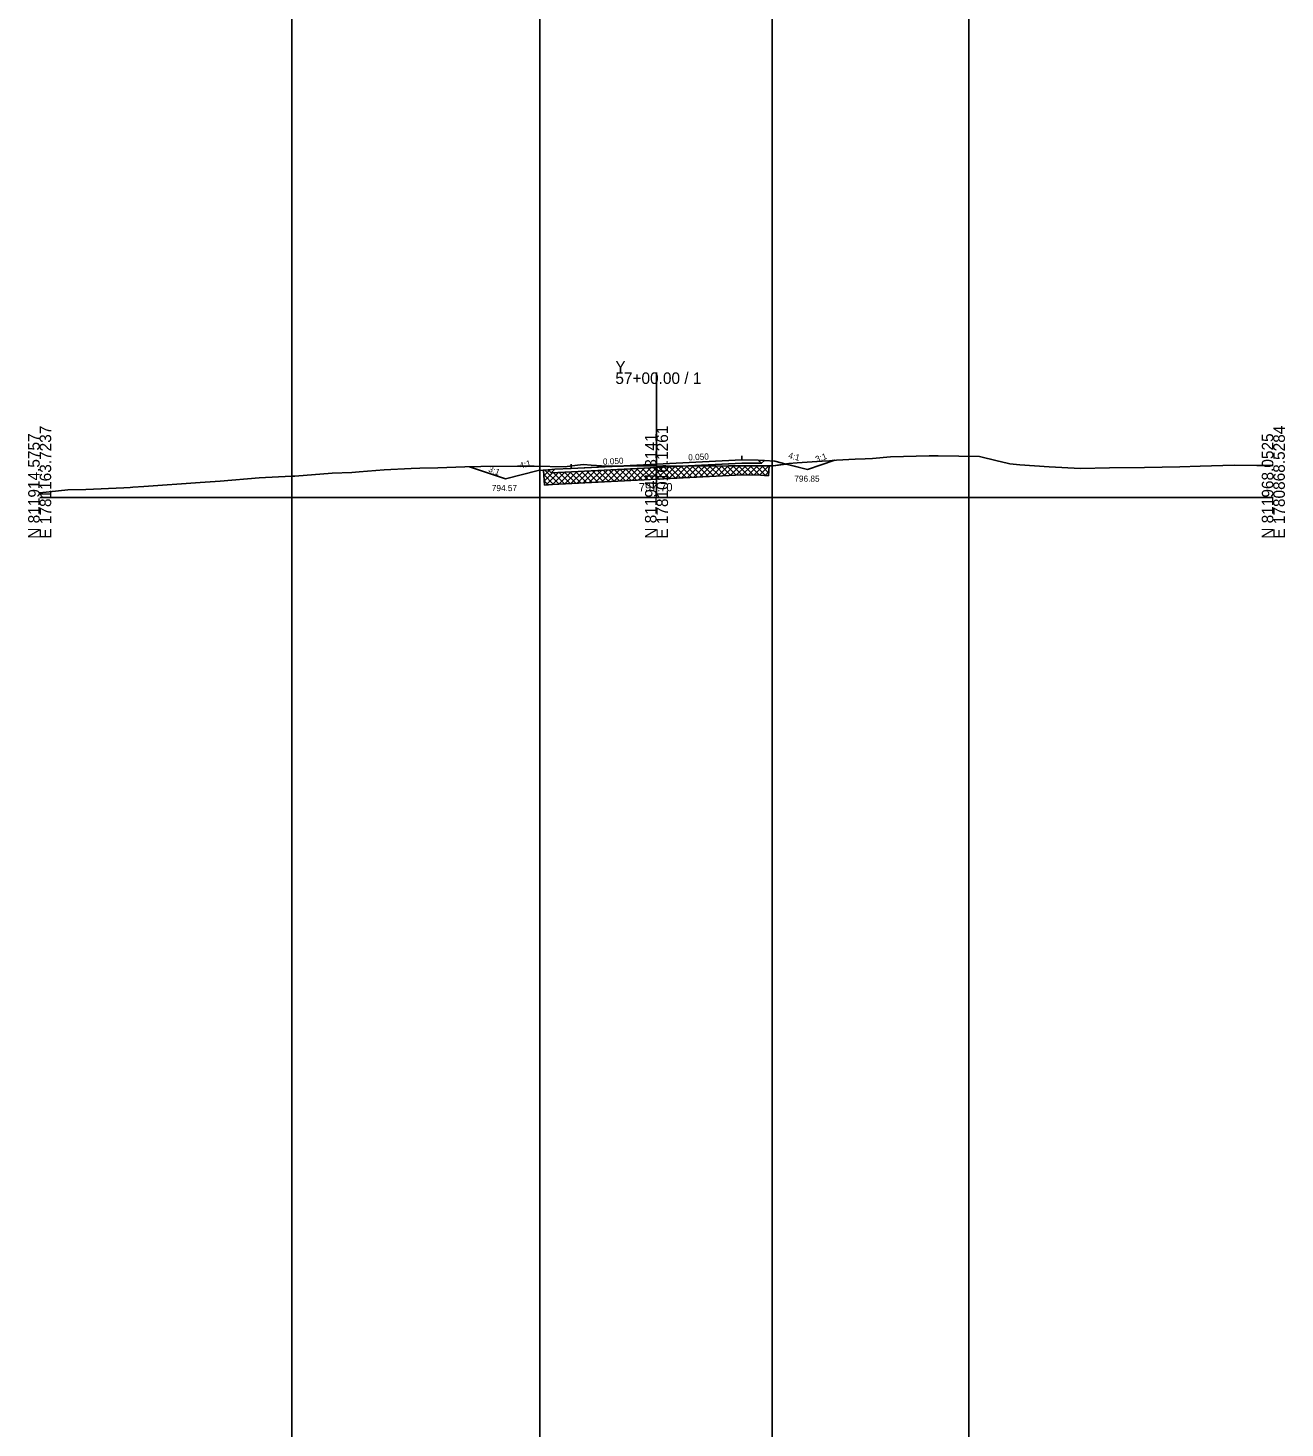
# Model space of a CAD drawing. Extents: x -12583 to 5303, y -44 to 25667.
# Drawn here: x 3997.2 to 4302.8, y 7273.8 to 7614.2 of the extents above; entities that cross this region are included whole.
import ezdxf

# ---------------------------------------------------------------- set-up
doc = ezdxf.new("R2010")
doc.units = 0
for name, color, linetype in [('Exist Cross Section Cell', 7, 'Continuous'), ('Exist XS Center Line Elevation Label', 7, 'Continuous'), ('Exist XS Ground Line', 7, 'Continuous'), ('Prop XS Ditch Slope Text', 7, 'Continuous'), ('Prop XS Ditch Standard Text', 7, 'Continuous'), ('Prop XS Dump Level', 7, 'Continuous'), ('Prop XS Earthwork Shape', 7, 'Continuous'), ('Prop XS Earthwork Undercut', 7, 'Continuous'), ('Prop XS EOT Tick Mark', 7, 'Continuous'), ('Prop XS Exc Vertical Line 1', 7, 'Continuous'), ('Prop XS Exc Vertical Line 2', 7, 'Continuous'), ('Prop XS Finish Grade', 7, 'Continuous'), ('Prop XS Finish Grade Earthwork', 7, 'Continuous'), ('Prop XS Finish Grade Paved Shoulder', 7, 'Continuous'), ('Prop XS Finish Grade Pavement', 7, 'Continuous'), ('Prop XS Pvmt Edge Slope', 7, 'Continuous'), ('Prop XS SE Text', 7, 'Continuous'), ('Prop XS Side Slope Text', 7, 'Continuous'), ('Prop XS Subgrade Earthwork', 7, 'Continuous'), ('Prop XS Undercut Exc Hatch', 7, 'Continuous'), ('Scratch_Level_1', 7, 'Continuous'), ('Scratch_Level_2', 7, 'Continuous'), ('Scratch_Level_3', 7, 'Continuous'), ('Scratch_Level_4', 7, 'Continuous'), ('Scratch_Level_6', 7, 'Continuous')]:
    doc.layers.add(name, color=color, linetype=linetype)

msp = doc.modelspace()

# ---------------------------------------------------------------- linework, layer by layer
at = {"layer": 'Exist Cross Section Cell'}
for p, q in [((4150, 7500), (4150, 7530.43)), ((4000, 7500), (4150, 7500)), ((4150, 7500), (4300, 7500))]:
    msp.add_line(p, q, dxfattribs=at)
at = {"layer": 'Exist XS Ground Line'}
for p, q in [((4178.35, 7507.74), (4182.22, 7508.25)), ((4182.22, 7508.25), (4184.19, 7508.45)), ((4184.19, 7508.45), (4190.31, 7508.82)), ((4190.31, 7508.82), (4192.09, 7508.96)), ((4192.09, 7508.96), (4193.8, 7509.1)), ((4193.8, 7509.1), (4198.28, 7509.31)), ((4198.28, 7509.31), (4200.78, 7509.41)), ((4200.78, 7509.41), (4202.49, 7509.53)), ((4202.49, 7509.53), (4206.9, 7509.89)), ((4206.9, 7509.89), (4216.29, 7510.12)), ((4216.29, 7510.12), (4217.47, 7510.14)), ((4217.47, 7510.14), (4218.49, 7510.14)), ((4218.49, 7510.14), (4228.52, 7510.02)), ((4228.52, 7510.02), (4232.81, 7508.95)), ((4232.81, 7508.95), (4235.28, 7508.35)), ((4235.28, 7508.35), (4235.96, 7508.22)), ((4235.96, 7508.22), (4238.35, 7508)), ((4043.92, 7503.98), (4053.39, 7504.82)), ((4053.39, 7504.82), (4061.24, 7505.17)), ((4061.24, 7505.17), (4062.01, 7505.23)), ((4062.01, 7505.23), (4071.14, 7505.95)), ((4071.14, 7505.95), (4075.93, 7506.14)), ((4075.93, 7506.14), (4077.71, 7506.28)), ((4077.71, 7506.28), (4083.79, 7506.73)), ((4083.79, 7506.73), (4090.36, 7507.04)), ((4090.36, 7507.04), (4092.43, 7507.15)), ((4092.43, 7507.15), (4096.8, 7507.24)), ((4096.8, 7507.24), (4103.35, 7507.45)), ((4103.35, 7507.45), (4107.3, 7507.55)), ((4107.3, 7507.55), (4116.22, 7507.64)), ((4116.22, 7507.64), (4118.99, 7507.62)), ((4118.99, 7507.62), (4120.22, 7507.66)), ((4120.22, 7507.66), (4127.93, 7507.5)), ((4127.93, 7507.5), (4128.26, 7507.55)), ((4128.26, 7507.55), (4130.76, 7507.86)), ((4130.76, 7507.86), (4132.24, 7508.05)), ((4132.24, 7508.05), (4134.12, 7507.92)), ((4134.12, 7507.92), (4137.89, 7507.68)), ((4137.89, 7507.68), (4141.99, 7507.67)), ((4141.99, 7507.67), (4146.01, 7507.75)), ((4146.01, 7507.75), (4150, 7507.7)), ((4150, 7507.7), (4154.92, 7507.64)), ((4154.92, 7507.64), (4155.5, 7507.64)), ((4155.5, 7507.64), (4167.53, 7507.7)), ((4167.53, 7507.7), (4170.92, 7507.74)), ((4170.92, 7507.74), (4174.85, 7507.74)), ((4174.85, 7507.74), (4178.35, 7507.74)), ((4238.35, 7508), (4245.45, 7507.5)), ((4245.45, 7507.5), (4253.07, 7507.06)), ((4253.07, 7507.06), (4260.2, 7507.23)), ((4260.2, 7507.23), (4268.7, 7507.35)), ((4268.7, 7507.35), (4277.3, 7507.49)), ((4277.3, 7507.49), (4282.24, 7507.64)), ((4282.24, 7507.64), (4290.48, 7507.87)), ((4290.48, 7507.87), (4295.98, 7507.82)), ((4295.98, 7507.82), (4300, 7507.8)), ((4000, 7501.12), (4006.88, 7501.89)), ((4006.88, 7501.89), (4011.26, 7501.95)), ((4011.26, 7501.95), (4020.5, 7502.4)), ((4020.5, 7502.4), (4022.01, 7502.47)), ((4022.01, 7502.47), (4022.66, 7502.52)), ((4022.66, 7502.52), (4025.35, 7502.69)), ((4025.35, 7502.69), (4039.03, 7503.66)), ((4039.03, 7503.66), (4043.92, 7503.98))]:
    msp.add_line(p, q, dxfattribs=at)
at = {"layer": 'Prop XS Dump Level'}
for p, q in [((4129.25, 7507.09), (4150, 7508.13)), ((4150, 7508.13), (4170.75, 7509.17))]:
    msp.add_line(p, q, dxfattribs=at)
at = {"layer": 'Prop XS Earthwork Shape'}
for points in [[(4156.09, 7507.64), (4170.77, 7508.38), (4175.55, 7508.33), (4176.24, 7509.02), (4178.75, 7508.85), (4181.52, 7508.16), (4178.35, 7507.74), (4174.85, 7507.74), (4170.92, 7507.74), (4167.53, 7507.7)], [(4181.52, 7508.16), (4182.22, 7508.25), (4184.19, 7508.45), (4190.31, 7508.82), (4192.09, 7508.96), (4193.39, 7509.06), (4186.75, 7506.85)], [(4116.22, 7507.64), (4118.99, 7507.62), (4120.22, 7507.66), (4127.93, 7507.5), (4128.26, 7507.55), (4130.76, 7507.86), (4132.24, 7508.05), (4134.12, 7507.92), (4137.89, 7507.68), (4141.99, 7507.67), (4146.01, 7507.75), (4150, 7507.7), (4154.92, 7507.64), (4155.5, 7507.64), (4156.09, 7507.64), (4150.04, 7507.34), (4129.29, 7506.3), (4124.42, 7506.06), (4123.7, 7506.77), (4121.25, 7506.57), (4113.25, 7504.57), (4104.52, 7507.48), (4107.3, 7507.55)]]:
    msp.add_lwpolyline(points, close=True, dxfattribs=at)
at = {"layer": 'Prop XS Earthwork Undercut'}
for p, q in [((4122.5, 7506.67), (4122.79, 7503.04)), ((4170.81, 7505.5), (4150.15, 7504.47)), ((4170.81, 7505.5), (4175.3, 7505.46)), ((4175.3, 7505.46), (4177.21, 7505.32)), ((4177.38, 7507.74), (4177.21, 7505.32)), ((4124.74, 7503.2), (4122.79, 7503.04)), ((4129.4, 7503.43), (4124.74, 7503.2)), ((4150.15, 7504.47), (4129.4, 7503.43))]:
    msp.add_line(p, q, dxfattribs=at)
at = {"layer": 'Prop XS EOT Tick Mark'}
for p, q in [((4170.75, 7509.17), (4170.75, 7510.17)), ((4129.25, 7507.09), (4129.25, 7508.09))]:
    msp.add_line(p, q, dxfattribs=at)
at = {"layer": 'Prop XS Exc Vertical Line 1'}
msp.add_line((4121.63, 6478.95), (4121.63, 9656.26), dxfattribs=at)
at = {"layer": 'Prop XS Exc Vertical Line 2'}
msp.add_line((4178.09, 6478.95), (4178.09, 9642.11), dxfattribs=at)
at = {"layer": 'Prop XS Finish Grade'}
for p, q in [((4174.75, 7509.13), (4176.24, 7509.02)), ((4125.25, 7506.89), (4123.7, 7506.77))]:
    msp.add_line(p, q, dxfattribs=at)
at = {"layer": 'Prop XS Finish Grade Earthwork'}
for p, q in [((4176.24, 7509.02), (4178.75, 7508.85)), ((4178.75, 7508.85), (4186.75, 7506.85)), ((4186.75, 7506.85), (4193.39, 7509.06)), ((4113.25, 7504.57), (4104.52, 7507.48)), ((4121.25, 7506.57), (4113.25, 7504.57)), ((4121.25, 7506.57), (4123.7, 7506.77))]:
    msp.add_line(p, q, dxfattribs=at)
at = {"layer": 'Prop XS Finish Grade Paved Shoulder'}
for p, q in [((4170.75, 7509.17), (4174.75, 7509.13)), ((4129.25, 7507.09), (4125.25, 7506.89))]:
    msp.add_line(p, q, dxfattribs=at)
at = {"layer": 'Prop XS Finish Grade Pavement'}
for p, q in [((4129.25, 7507.09), (4150, 7508.13)), ((4150, 7508.13), (4170.75, 7509.17))]:
    msp.add_line(p, q, dxfattribs=at)
at = {"layer": 'Prop XS Pvmt Edge Slope'}
for p, q in [((4174.75, 7509.13), (4175.55, 7508.33)), ((4125.25, 7506.89), (4124.42, 7506.06))]:
    msp.add_line(p, q, dxfattribs=at)
at = {"layer": 'Prop XS Subgrade Earthwork'}
for p, q in [((4150.04, 7507.34), (4170.77, 7508.38)), ((4170.77, 7508.38), (4175.55, 7508.33)), ((4175.55, 7508.33), (4176.24, 7509.02)), ((4124.42, 7506.06), (4123.7, 7506.77)), ((4129.29, 7506.3), (4124.42, 7506.06)), ((4129.29, 7506.3), (4150.04, 7507.34))]:
    msp.add_line(p, q, dxfattribs=at)
at = {"layer": 'Prop XS Undercut Exc Hatch'}
for p, q in [((4124.96, 7503.21), (4122.59, 7505.58)), ((4122.61, 7505.33), (4123.88, 7506.59)), ((4122.72, 7504.02), (4124.77, 7506.08)), ((4126.31, 7503.28), (4122.88, 7506.7)), ((4123.19, 7503.07), (4126.26, 7506.15)), ((4124.72, 7503.2), (4127.75, 7506.23)), ((4127.65, 7503.34), (4124.91, 7506.08)), ((4126.21, 7503.27), (4129.24, 7506.3)), ((4129, 7503.41), (4126.26, 7506.15)), ((4130.35, 7503.48), (4127.61, 7506.22)), ((4127.7, 7503.35), (4130.73, 7506.37)), ((4131.69, 7503.54), (4128.95, 7506.29)), ((4129.19, 7503.42), (4132.22, 7506.45)), ((4133.04, 7503.61), (4130.3, 7506.35)), ((4130.68, 7503.49), (4133.71, 7506.52)), ((4134.39, 7503.68), (4131.65, 7506.42)), ((4132.17, 7503.57), (4135.2, 7506.6)), ((4135.73, 7503.75), (4132.99, 7506.49)), ((4133.65, 7503.64), (4136.68, 7506.67)), ((4137.08, 7503.81), (4134.34, 7506.55)), ((4135.14, 7503.72), (4138.17, 7506.75)), ((4138.43, 7503.88), (4135.69, 7506.62)), ((4136.63, 7503.79), (4139.66, 7506.82)), ((4139.77, 7503.95), (4137.03, 7506.69)), ((4138.12, 7503.87), (4141.15, 7506.9)), ((4141.12, 7504.02), (4138.38, 7506.76)), ((4139.61, 7503.94), (4142.64, 7506.97)), ((4142.47, 7504.08), (4139.73, 7506.82)), ((4143.81, 7504.15), (4141.07, 7506.89)), ((4141.1, 7504.01), (4144.13, 7507.04)), ((4145.16, 7504.22), (4142.42, 7506.96)), ((4142.59, 7504.09), (4145.62, 7507.12)), ((4146.51, 7504.29), (4143.77, 7507.03)), ((4144.08, 7504.16), (4147.1, 7507.19)), ((4147.86, 7504.35), (4145.11, 7507.09)), ((4145.56, 7504.24), (4148.59, 7507.27)), ((4149.2, 7504.42), (4146.46, 7507.16)), ((4147.05, 7504.31), (4150.08, 7507.34)), ((4150.55, 7504.49), (4147.81, 7507.23)), ((4148.54, 7504.39), (4151.57, 7507.42)), ((4151.9, 7504.55), (4149.16, 7507.3)), ((4150.03, 7504.46), (4153.06, 7507.49)), ((4153.24, 7504.62), (4150.5, 7507.36)), ((4151.52, 7504.54), (4154.55, 7507.57)), ((4154.59, 7504.69), (4151.85, 7507.43)), ((4153.01, 7504.61), (4156.04, 7507.64)), ((4155.94, 7504.76), (4153.2, 7507.5)), ((4154.5, 7504.68), (4157.46, 7507.65)), ((4157.28, 7504.82), (4154.54, 7507.56)), ((4158.63, 7504.89), (4155.89, 7507.63)), ((4155.98, 7504.76), (4158.88, 7507.66)), ((4159.98, 7504.96), (4157.29, 7507.65)), ((4157.47, 7504.83), (4160.3, 7507.66)), ((4161.32, 7505.03), (4158.69, 7507.66)), ((4158.96, 7504.91), (4161.73, 7507.67)), ((4162.67, 7505.09), (4160.1, 7507.66)), ((4160.45, 7504.98), (4163.15, 7507.68)), ((4164.02, 7505.16), (4161.51, 7507.67)), ((4161.94, 7505.06), (4164.57, 7507.69)), ((4165.36, 7505.23), (4162.92, 7507.68)), ((4163.43, 7505.13), (4165.99, 7507.69)), ((4166.71, 7505.3), (4164.32, 7507.69)), ((4164.92, 7505.21), (4167.41, 7507.7)), ((4168.06, 7505.36), (4165.73, 7507.69)), ((4166.4, 7505.28), (4168.84, 7507.72)), ((4169.41, 7505.43), (4167.14, 7507.7)), ((4167.89, 7505.35), (4170.27, 7507.73)), ((4170.75, 7505.5), (4168.54, 7507.71)), ((4169.38, 7505.43), (4171.69, 7507.74)), ((4172.18, 7505.49), (4169.94, 7507.73)), ((4170.87, 7505.5), (4173.11, 7507.74)), ((4173.61, 7505.47), (4171.34, 7507.74)), ((4172.27, 7505.49), (4174.52, 7507.74)), ((4175.03, 7505.46), (4172.75, 7507.74)), ((4173.67, 7505.47), (4175.94, 7507.74)), ((4176.54, 7505.37), (4174.17, 7507.74)), ((4175.07, 7505.46), (4177.35, 7507.74)), ((4177.26, 7506.06), (4175.58, 7507.74)), ((4176.4, 7505.38), (4177.27, 7506.25)), ((4177.35, 7507.38), (4176.99, 7507.74)), ((4123.64, 7503.11), (4122.71, 7504.04))]:
    msp.add_line(p, q, dxfattribs=at)
at = {"layer": 'Scratch_Level_1'}
msp.add_line((4061.32, 9572.59), (4061.32, 6980.12), dxfattribs=at)
at = {"layer": 'Scratch_Level_2'}
msp.add_line((4225.92, 9572.59), (4225.92, 6980.12), dxfattribs=at)
at = {"layer": 'Scratch_Level_3'}
msp.add_lwpolyline([(4150.04, 7507.34), (4156.09, 7507.64), (4155.5, 7507.64), (4154.92, 7507.64), (4150, 7507.7), (4146.01, 7507.75), (4141.99, 7507.67), (4140.84, 7507.67), (4129.25, 7507.09), (4125.25, 7506.89), (4123.7, 7506.77), (4124.42, 7506.06), (4129.29, 7506.3)], close=True, dxfattribs=at)
at = {"layer": 'Scratch_Level_4'}
for points in [[(4186.75, 7506.85), (4193.39, 7509.06), (4192.09, 7508.96), (4190.31, 7508.82), (4184.19, 7508.45), (4182.22, 7508.25), (4181.52, 7508.16)], [(4104.52, 7507.48), (4107.3, 7507.55), (4116.22, 7507.64), (4118.99, 7507.62), (4120.22, 7507.66), (4127.93, 7507.5), (4128.26, 7507.55), (4130.76, 7507.86), (4132.24, 7508.05), (4134.12, 7507.92), (4137.89, 7507.68), (4141.99, 7507.67), (4146.01, 7507.75), (4150, 7507.7), (4154.92, 7507.64), (4155.5, 7507.64), (4156.09, 7507.64), (4150.04, 7507.34), (4129.29, 7506.3), (4124.42, 7506.06), (4123.7, 7506.77), (4121.25, 7506.57), (4113.25, 7504.57)]]:
    msp.add_lwpolyline(points, close=True, dxfattribs=at)
at = {"layer": 'Scratch_Level_6'}
for points in [[(4156.09, 7507.64), (4167.53, 7507.7), (4170.92, 7507.74), (4174.85, 7507.74), (4177.38, 7507.74), (4177.21, 7505.32), (4175.3, 7505.46), (4170.81, 7505.5), (4150.15, 7504.47), (4129.4, 7503.43), (4124.74, 7503.2), (4122.79, 7503.04), (4122.5, 7506.67), (4123.7, 7506.77), (4124.42, 7506.06), (4129.29, 7506.3), (4150.04, 7507.34)], [(4129.29, 7506.3), (4150.04, 7507.34), (4156.09, 7507.64), (4167.53, 7507.7), (4170.92, 7507.74), (4174.85, 7507.74), (4177.38, 7507.74), (4177.21, 7505.32), (4175.3, 7505.46), (4170.81, 7505.5), (4150.15, 7504.47), (4129.4, 7503.43), (4124.74, 7503.2), (4122.79, 7503.04), (4122.5, 7506.67), (4123.7, 7506.77), (4124.42, 7506.06)]]:
    msp.add_lwpolyline(points, close=True, dxfattribs=at)

# ---------------------------------------------------------------- texts
at = {"layer": 'Exist Cross Section Cell'}
for s, p in [('Y', (4140, 7530.43)), ('57+00.00 / 1', (4140, 7527.63))]:
    msp.add_text(s, height=2.8, dxfattribs=at).set_placement(p)
for s, p in [('N 811914.5757', (4000, 7490)), ('E 1781163.7237', (4002.8, 7490)), ('N 811941.3141', (4150, 7490)), ('E 1781016.1261', (4152.8, 7490)), ('N 811968.0525', (4300, 7490)), ('E 1780868.5284', (4302.8, 7490))]:
    msp.add_text(s, height=2.8, rotation=90, dxfattribs=at).set_placement(p)
at = {"layer": 'Exist XS Center Line Elevation Label'}
msp.add_text('797.70', height=2, dxfattribs=at).set_placement((4145.71, 7501.54))
at = {"layer": 'Prop XS Ditch Slope Text'}
for rotation, p in [(14.0362, (4116.89, 7507.03)), (345.9638, (4181.94, 7509.6))]:
    msp.add_text('4:1', height=1.5, rotation=rotation, dxfattribs=at).set_placement(p)
at = {"layer": 'Prop XS Ditch Standard Text'}
for s, p in [('796.85', (4183.52, 7503.85)), ('794.57', (4109.95, 7501.57))]:
    msp.add_text(s, height=1.5, dxfattribs=at).set_placement(p)
at = {"layer": 'Prop XS Dump Level'}
for p in [(4178.75, 7508.81), (4121.25, 7506.53)]:
    msp.add_text('Case2', height=0.04, dxfattribs=at).set_placement(p)
at = {"layer": 'Prop XS SE Text'}
for p in [(4137, 7507.98), (4157.75, 7509.02)]:
    msp.add_text('0.050', height=1.5, rotation=2.8624, dxfattribs=at).set_placement(p)
at = {"layer": 'Prop XS Side Slope Text'}
for rotation, p in [(19.6191, (4188.95, 7508.53)), (338.2006, (4108.97, 7506.38))]:
    msp.add_text('3:1', height=1.5, rotation=rotation, dxfattribs=at).set_placement(p)

doc.saveas('drawing.dxf')
